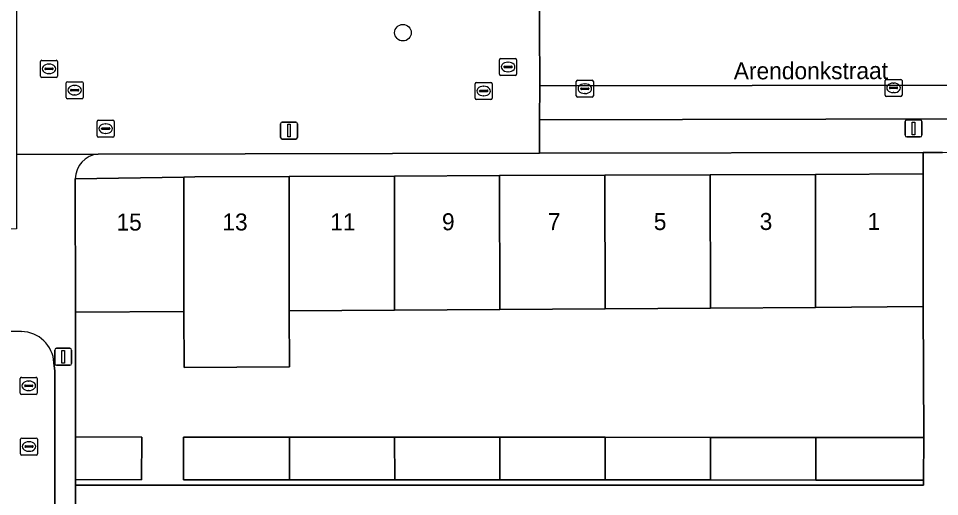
# Model space of a CAD drawing. Extents: x 160732 to 162107, y 387428 to 388479.
# Drawn here: x 161217.9 to 161272.1, y 387840.9 to 387869 of the extents above; entities that cross this region are included whole.
import ezdxf

# ---------------------------------------------------------------- set-up
doc = ezdxf.new("R2010")
doc.units = 0
for name, color, linetype in [('IMGEO_Boom', 7, 'Continuous'), ('IMGEO_Brandkraan', 7, 'Continuous'), ('IMGEO_Erf', 7, 'Continuous'), ('IMGEO_Kolk', 7, 'Continuous'), ('IMGEO_Lichtmast', 7, 'Continuous'), ('IMGEO_Openbare_ruimte_label', 7, 'Continuous'), ('IMGEO_Pand', 7, 'Continuous'), ('IMGEO_Pand_nummerreeks', 7, 'Continuous'), ('IMGEO_Parkeervlak_open', 7, 'Continuous'), ('IMGEO_Rijbaan_lokaal_open', 7, 'Continuous'), ('IMGEO_Rioolput', 7, 'Continuous'), ('IMGEO_Voetpad_open', 7, 'Continuous')]:
    doc.layers.add(name, color=color, linetype=linetype)

msp = doc.modelspace()

# ---------------------------------------------------------------- linework, layer by layer
at = {"layer": 'IMGEO_Boom'}
msp.add_circle((161240.507, 387868.119), 0.489, dxfattribs=at)
at = {"layer": 'IMGEO_Brandkraan'}
for p, q in [((161222.529, 387862.056), (161222.529, 387862.908)), ((161222.604, 387862.982), (161223.456, 387862.982)), ((161223.017, 387862.762), (161223.042, 387862.762)), ((161223.53, 387862.908), (161223.53, 387862.056)), ((161222.788, 387862.476), (161222.788, 387862.488)), ((161223.226, 387862.439), (161222.828, 387862.439)), ((161222.831, 387862.525), (161223.229, 387862.525)), ((161223.04, 387862.202), (161223.015, 387862.202)), ((161223.272, 387862.488), (161223.272, 387862.476)), ((161223.456, 387861.982), (161222.604, 387861.982))]:
    msp.add_line(p, q, dxfattribs=at)
for points in [[(161222.529, 387862.056), (161222.529, 387862.908)], [(161222.604, 387862.982), (161223.456, 387862.982)], [(161223.53, 387862.908), (161223.53, 387862.056)], [(161223.456, 387861.982), (161222.604, 387861.982)]]:
    msp.add_lwpolyline(points, dxfattribs=at)
for centre, radius, start, end in [((161222.606, 387862.906), 0.0765, 91.552, 178.448), ((161222.606, 387862.906), 0.0765, 91.552, 178.448), ((161223.454, 387862.906), 0.0765, 1.552, 88.448), ((161223.454, 387862.906), 0.0765, 1.552, 88.448), ((161222.828, 387862.485), 0.0403, 85.8775, 175.7526), ((161222.825, 387862.475), 0.0366, 178.938, 274.7102), ((161223.229, 387862.482), 0.043, 264.8664, 352.4533), ((161223.233, 387862.487), 0.0386, 1.7309, 96.639), ((161222.606, 387862.058), 0.0765, 181.552, 268.448), ((161222.606, 387862.058), 0.0765, 181.552, 268.448), ((161223.454, 387862.058), 0.0765, 271.552, 358.448), ((161223.454, 387862.058), 0.0765, 271.552, 358.448)]:
    msp.add_arc(centre, radius, start, end, dxfattribs=at)
for centre, major_axis, ratio, start_param, end_param in [((161223.016, 387862.482), (-0.387, 0.002), 0.722429, 4.712389, 7.853982), ((161223.041, 387862.482), (-0.39, 0.002), 0.717154, 1.570796, 4.712389)]:
    msp.add_ellipse(centre, major_axis=major_axis, ratio=ratio, start_param=start_param, end_param=end_param, dxfattribs=at)
at = {"layer": 'IMGEO_Erf'}
for points in [[(161221.238, 387859.528), (161227.62, 387859.638), (161228.269, 387859.649), (161233.811, 387859.671), (161240.002, 387859.695), (161246.192, 387859.719), (161252.383, 387859.743), (161258.574, 387859.768), (161264.765, 387859.792), (161271.094, 387859.817), (161271.091, 387861.08)], [(161271.091, 387861.08), (161248.537, 387861.034), (161222.59, 387860.981)]]:
    msp.add_lwpolyline(points, dxfattribs=at)
msp.add_lwpolyline([(161271.102, 387852.024), (161264.773, 387851.982), (161258.582, 387851.94), (161252.392, 387851.899), (161246.201, 387851.857), (161240.011, 387851.816), (161233.821, 387851.774), (161233.843, 387848.485), (161227.652, 387848.444), (161227.63, 387851.733), (161221.248, 387851.69), (161221.263, 387844.371), (161225.146, 387844.358), (161225.138, 387841.854), (161221.255, 387841.867), (161221.255, 387841.531), (161271.124, 387841.531), (161271.124, 387841.836), (161264.783, 387841.838), (161258.592, 387841.841), (161252.404, 387841.843), (161246.213, 387841.846), (161240.023, 387841.848), (161233.834, 387841.851), (161227.605, 387841.853), (161227.611, 387844.357), (161233.831, 387844.355), (161240.02, 387844.352), (161246.21, 387844.35), (161252.401, 387844.347), (161258.59, 387844.345), (161264.781, 387844.342), (161271.125, 387844.34)], close=True, dxfattribs=at)
msp.add_arc((161222.701, 387859.522), 1.463, 94.3431, 179.7812, dxfattribs=at)
at = {"layer": 'IMGEO_Kolk'}
for p, q in [((161268.926, 387865.376), (161269.778, 387865.376)), ((161250.701, 387864.399), (161250.701, 387865.251)), ((161250.776, 387865.325), (161251.628, 387865.325)), ((161250.96, 387864.819), (161250.96, 387864.831)), ((161251.003, 387864.868), (161251.401, 387864.868)), ((161251.189, 387865.105), (161251.214, 387865.105)), ((161251.444, 387864.831), (161251.444, 387864.819)), ((161251.702, 387865.251), (161251.702, 387864.399)), ((161268.851, 387864.45), (161268.851, 387865.302)), ((161269.11, 387864.87), (161269.11, 387864.882)), ((161269.548, 387864.833), (161269.15, 387864.833)), ((161269.153, 387864.919), (161269.551, 387864.919)), ((161269.339, 387865.156), (161269.364, 387865.156)), ((161269.594, 387864.882), (161269.594, 387864.87)), ((161269.852, 387865.302), (161269.852, 387864.45)), ((161251.628, 387864.325), (161250.776, 387864.325)), ((161251.398, 387864.782), (161251, 387864.782)), ((161251.212, 387864.545), (161251.187, 387864.545)), ((161269.778, 387864.376), (161268.926, 387864.376)), ((161269.362, 387864.596), (161269.337, 387864.596)), ((161218.092, 387844.303), (161218.944, 387844.303)), ((161218.017, 387843.377), (161218.017, 387844.229)), ((161218.276, 387843.797), (161218.276, 387843.809)), ((161218.714, 387843.76), (161218.316, 387843.76)), ((161218.319, 387843.846), (161218.717, 387843.846)), ((161218.505, 387844.083), (161218.53, 387844.083)), ((161218.76, 387843.809), (161218.76, 387843.797)), ((161219.018, 387844.229), (161219.018, 387843.377)), ((161218.944, 387843.303), (161218.092, 387843.303)), ((161218.528, 387843.523), (161218.503, 387843.523))]:
    msp.add_line(p, q, dxfattribs=at)
for points in [[(161268.926, 387865.376), (161269.778, 387865.376)], [(161250.701, 387864.399), (161250.701, 387865.251)], [(161250.776, 387865.325), (161251.628, 387865.325)], [(161251.702, 387865.251), (161251.702, 387864.399)], [(161268.851, 387864.45), (161268.851, 387865.302)], [(161269.852, 387865.302), (161269.852, 387864.45)], [(161251.628, 387864.325), (161250.776, 387864.325)], [(161269.778, 387864.376), (161268.926, 387864.376)], [(161218.092, 387844.303), (161218.944, 387844.303)], [(161218.017, 387843.377), (161218.017, 387844.229)], [(161219.018, 387844.229), (161219.018, 387843.377)], [(161218.944, 387843.303), (161218.092, 387843.303)]]:
    msp.add_lwpolyline(points, dxfattribs=at)
for centre, radius, start, end in [((161268.928, 387865.3), 0.0765, 91.552, 178.448), ((161268.928, 387865.3), 0.0765, 91.552, 178.448), ((161269.776, 387865.3), 0.0765, 1.552, 88.448), ((161269.776, 387865.3), 0.0765, 1.552, 88.448), ((161250.778, 387865.249), 0.0765, 91.552, 178.448), ((161250.778, 387865.249), 0.0765, 91.552, 178.448), ((161251, 387864.828), 0.0403, 85.8775, 175.7526), ((161251.405, 387864.83), 0.0386, 1.7309, 96.639), ((161251.626, 387865.249), 0.0765, 1.552, 88.448), ((161251.626, 387865.249), 0.0765, 1.552, 88.448), ((161269.15, 387864.879), 0.0403, 85.8775, 175.7526), ((161269.147, 387864.869), 0.0366, 178.938, 274.7102), ((161269.551, 387864.876), 0.043, 264.8664, 352.4533), ((161269.555, 387864.881), 0.0386, 1.7309, 96.639), ((161250.778, 387864.401), 0.0765, 181.552, 268.448), ((161250.778, 387864.401), 0.0765, 181.552, 268.448), ((161250.997, 387864.818), 0.0366, 178.938, 274.7102), ((161251.401, 387864.825), 0.043, 264.8664, 352.4533), ((161251.626, 387864.401), 0.0765, 271.552, 358.448), ((161251.626, 387864.401), 0.0765, 271.552, 358.448), ((161268.928, 387864.452), 0.0765, 181.552, 268.448), ((161268.928, 387864.452), 0.0765, 181.552, 268.448), ((161269.776, 387864.452), 0.0765, 271.552, 358.448), ((161269.776, 387864.452), 0.0765, 271.552, 358.448), ((161218.094, 387844.227), 0.0765, 91.552, 178.448), ((161218.094, 387844.227), 0.0765, 91.552, 178.448), ((161218.942, 387844.227), 0.0765, 1.552, 88.448), ((161218.942, 387844.227), 0.0765, 1.552, 88.448), ((161218.316, 387843.806), 0.0403, 85.8775, 175.7526), ((161218.313, 387843.796), 0.0366, 178.938, 274.7102), ((161218.717, 387843.803), 0.043, 264.8664, 352.4533), ((161218.721, 387843.808), 0.0386, 1.7309, 96.639), ((161218.094, 387843.379), 0.0765, 181.552, 268.448), ((161218.094, 387843.379), 0.0765, 181.552, 268.448), ((161218.942, 387843.379), 0.0765, 271.552, 358.448), ((161218.942, 387843.379), 0.0765, 271.552, 358.448)]:
    msp.add_arc(centre, radius, start, end, dxfattribs=at)
for centre, major_axis, ratio, start_param, end_param in [((161251.188, 387864.825), (-0.387, 0.002), 0.722429, 4.712389, 7.853982), ((161251.213, 387864.825), (-0.39, 0.002), 0.717154, 1.570796, 4.712389), ((161269.338, 387864.876), (-0.387, 0.002), 0.722429, 4.712389, 7.853982), ((161269.363, 387864.876), (-0.39, 0.002), 0.717154, 1.570796, 4.712389), ((161218.504, 387843.803), (-0.387, 0.002), 0.722429, 4.712389, 7.853982), ((161218.529, 387843.803), (-0.39, 0.002), 0.717154, 1.570796, 4.712389)]:
    msp.add_ellipse(centre, major_axis=major_axis, ratio=ratio, start_param=start_param, end_param=end_param, dxfattribs=at)
at = {"layer": 'IMGEO_Lichtmast'}
for p, q in [((161233.311, 387861.967), (161233.311, 387862.767)), ((161233.311, 387862.767), (161233.311, 387861.967)), ((161233.411, 387862.867), (161234.201, 387862.867)), ((161234.201, 387862.867), (161233.411, 387862.867)), ((161234.301, 387862.767), (161234.301, 387861.967)), ((161234.301, 387861.967), (161234.301, 387862.767)), ((161270.032, 387862.095), (161270.032, 387862.895)), ((161270.032, 387862.895), (161270.032, 387862.095)), ((161270.132, 387862.995), (161270.922, 387862.995)), ((161270.922, 387862.995), (161270.132, 387862.995)), ((161271.022, 387862.895), (161271.022, 387862.095)), ((161271.022, 387862.095), (161271.022, 387862.895)), ((161234.201, 387861.867), (161233.411, 387861.867)), ((161233.411, 387861.867), (161234.201, 387861.867)), ((161270.922, 387861.995), (161270.132, 387861.995)), ((161270.132, 387861.995), (161270.922, 387861.995)), ((161220.032, 387848.676), (161220.032, 387849.476)), ((161220.032, 387849.476), (161220.032, 387848.676)), ((161220.132, 387849.576), (161220.922, 387849.576)), ((161220.922, 387849.576), (161220.132, 387849.576)), ((161221.022, 387849.476), (161221.022, 387848.676)), ((161221.022, 387848.676), (161221.022, 387849.476)), ((161220.922, 387848.576), (161220.132, 387848.576)), ((161220.132, 387848.576), (161220.922, 387848.576))]:
    msp.add_line(p, q, dxfattribs=at)
for points in [[(161233.731, 387862.742), (161233.881, 387862.742), (161233.881, 387861.992), (161233.731, 387861.992), (161233.731, 387862.742)], [(161270.452, 387862.87), (161270.602, 387862.87), (161270.602, 387862.12), (161270.452, 387862.12), (161270.452, 387862.87)], [(161220.452, 387849.451), (161220.602, 387849.451), (161220.602, 387848.701), (161220.452, 387848.701), (161220.452, 387849.451)]]:
    msp.add_lwpolyline(points, dxfattribs=at)
for centre, start, end in [((161233.411, 387862.767), 90, 180), ((161233.411, 387862.767), 90, 180), ((161234.201, 387862.767), 0, 90), ((161234.201, 387862.767), 360, 90), ((161270.132, 387862.895), 90, 180), ((161270.132, 387862.895), 90, 180), ((161270.922, 387862.895), 0, 90), ((161270.922, 387862.895), 360, 90), ((161233.411, 387861.967), 180, 270), ((161233.411, 387861.967), 180, 270), ((161234.201, 387861.967), 270, 0), ((161234.201, 387861.967), 270, 0), ((161270.132, 387862.095), 180, 270), ((161270.132, 387862.095), 180, 270), ((161270.922, 387862.095), 270, 0), ((161270.922, 387862.095), 270, 0), ((161220.132, 387849.476), 90, 180), ((161220.132, 387849.476), 90, 180), ((161220.922, 387849.476), 0, 90), ((161220.922, 387849.476), 360, 90), ((161220.132, 387848.676), 180, 270), ((161220.132, 387848.676), 180, 270), ((161220.922, 387848.676), 270, 0), ((161220.922, 387848.676), 270, 0)]:
    msp.add_arc(centre, 0.1, start, end, dxfattribs=at)
at = {"layer": 'IMGEO_Pand'}
for points in [[(161221.238, 387859.528), (161221.248, 387851.69), (161227.63, 387851.733), (161227.62, 387859.638)], [(161233.811, 387859.671), (161228.269, 387859.649), (161227.62, 387859.638), (161227.63, 387851.733), (161227.652, 387848.444), (161233.843, 387848.485), (161233.821, 387851.774)], [(161233.811, 387859.671), (161233.821, 387851.774), (161240.011, 387851.816), (161240.002, 387859.695)], [(161240.002, 387859.695), (161240.011, 387851.816), (161246.201, 387851.857), (161246.192, 387859.719)], [(161246.192, 387859.719), (161246.201, 387851.857), (161252.392, 387851.899), (161252.383, 387859.743)], [(161252.383, 387859.743), (161252.392, 387851.899), (161258.582, 387851.94), (161258.574, 387859.768)], [(161258.574, 387859.768), (161258.582, 387851.94), (161264.773, 387851.982), (161264.765, 387859.792)], [(161271.094, 387859.817), (161264.765, 387859.792), (161264.773, 387851.982), (161271.102, 387852.024)], [(161221.255, 387841.867), (161225.138, 387841.854), (161225.146, 387844.358), (161221.263, 387844.371)], [(161233.834, 387841.851), (161233.831, 387844.355), (161227.611, 387844.357), (161227.605, 387841.853)], [(161240.023, 387841.848), (161240.02, 387844.352), (161233.831, 387844.355), (161233.834, 387841.851)], [(161246.213, 387841.846), (161246.21, 387844.35), (161240.02, 387844.352), (161240.023, 387841.848)], [(161252.404, 387841.843), (161252.401, 387844.347), (161246.21, 387844.35), (161246.213, 387841.846)], [(161258.592, 387841.841), (161258.59, 387844.345), (161252.401, 387844.347), (161252.404, 387841.843)], [(161264.783, 387841.838), (161264.781, 387844.342), (161258.59, 387844.345), (161258.592, 387841.841)], [(161264.781, 387844.342), (161264.783, 387841.838), (161271.124, 387841.836), (161271.125, 387844.34)]]:
    msp.add_lwpolyline(points, close=True, dxfattribs=at)
at = {"layer": 'IMGEO_Parkeervlak_open'}
msp.add_lwpolyline([(161292.052, 387865.05), (161286.018, 387865.061), (161248.554, 387864.996), (161248.537, 387862.996), (161273.782, 387863.048), (161279.053, 387863.08), (161288.889, 387863.075)], dxfattribs=at)
at = {"layer": 'IMGEO_Rijbaan_lokaal_open'}
msp.add_lwpolyline([(161295.125, 387870.107), (161293.218, 387870.121), (161255.391, 387870.036), (161255.374, 387875.493), (161248.506, 387875.48), (161248.554, 387864.996), (161286.018, 387865.061), (161292.052, 387865.05), (161295.122, 387865.04)], close=True, dxfattribs=at)
for points in [[(161218.075, 387850.559), (161213.708, 387850.625), (161210.781, 387850.621), (161207.855, 387850.616), (161204.928, 387850.612), (161202.001, 387850.608), (161201.548, 387850.607), (161201.553, 387847.624), (161201.558, 387844.642), (161201.563, 387841.659), (161202.015, 387841.66), (161202.022, 387841.259), (161202.365, 387841.265), (161205.066, 387841.309), (161212, 387841.375), (161215.868, 387841.337)], [(161220.046, 387848.238), (161219.987, 387848.72)], [(161216.995, 387840.302), (161217.013, 387817.741), (161220.039, 387817.747), (161220.046, 387848.238)]]:
    msp.add_lwpolyline(points, dxfattribs=at)
msp.add_arc((161218.048, 387848.618), 1.942, 3.0238, 89.206, dxfattribs=at)
at = {"layer": 'IMGEO_Rioolput'}
for p, q in [((161219.273, 387866.494), (161220.125, 387866.494)), ((161246.19, 387865.68), (161246.19, 387866.532)), ((161246.265, 387866.606), (161247.117, 387866.606)), ((161247.191, 387866.532), (161247.191, 387865.68)), ((161219.198, 387865.568), (161219.198, 387866.42)), ((161219.457, 387865.988), (161219.457, 387866)), ((161219.895, 387865.951), (161219.497, 387865.951)), ((161219.5, 387866.037), (161219.898, 387866.037)), ((161219.686, 387866.274), (161219.711, 387866.274)), ((161219.941, 387866), (161219.941, 387865.988)), ((161220.199, 387866.42), (161220.199, 387865.568)), ((161246.449, 387866.1), (161246.449, 387866.112)), ((161246.887, 387866.063), (161246.489, 387866.063)), ((161246.492, 387866.149), (161246.89, 387866.149)), ((161246.678, 387866.386), (161246.703, 387866.386)), ((161246.933, 387866.112), (161246.933, 387866.1)), ((161220.125, 387865.494), (161219.273, 387865.494)), ((161219.709, 387865.714), (161219.684, 387865.714)), ((161247.117, 387865.606), (161246.265, 387865.606)), ((161246.701, 387865.826), (161246.676, 387865.826)), ((161220.703, 387864.314), (161220.703, 387865.166)), ((161220.778, 387865.24), (161221.63, 387865.24)), ((161221.191, 387865.02), (161221.216, 387865.02)), ((161221.704, 387865.166), (161221.704, 387864.314)), ((161244.755, 387864.265), (161244.755, 387865.117)), ((161244.83, 387865.191), (161245.682, 387865.191)), ((161245.243, 387864.971), (161245.268, 387864.971)), ((161245.756, 387865.117), (161245.756, 387864.265)), ((161220.962, 387864.734), (161220.962, 387864.746)), ((161221.4, 387864.697), (161221.002, 387864.697)), ((161221.005, 387864.783), (161221.403, 387864.783)), ((161221.214, 387864.46), (161221.189, 387864.46)), ((161221.446, 387864.746), (161221.446, 387864.734)), ((161245.014, 387864.685), (161245.014, 387864.697)), ((161245.452, 387864.648), (161245.054, 387864.648)), ((161245.057, 387864.734), (161245.455, 387864.734)), ((161245.266, 387864.411), (161245.241, 387864.411)), ((161245.498, 387864.697), (161245.498, 387864.685)), ((161221.63, 387864.24), (161220.778, 387864.24)), ((161245.682, 387864.191), (161244.83, 387864.191)), ((161218.004, 387846.944), (161218.004, 387847.796)), ((161218.079, 387847.87), (161218.931, 387847.87)), ((161218.492, 387847.65), (161218.517, 387847.65)), ((161219.005, 387847.796), (161219.005, 387846.944)), ((161218.263, 387847.364), (161218.263, 387847.376)), ((161218.701, 387847.327), (161218.303, 387847.327)), ((161218.306, 387847.413), (161218.704, 387847.413)), ((161218.515, 387847.09), (161218.49, 387847.09)), ((161218.747, 387847.376), (161218.747, 387847.364)), ((161218.931, 387846.87), (161218.079, 387846.87))]:
    msp.add_line(p, q, dxfattribs=at)
for points in [[(161219.273, 387866.494), (161220.125, 387866.494)], [(161246.19, 387865.68), (161246.19, 387866.532)], [(161246.265, 387866.606), (161247.117, 387866.606)], [(161247.191, 387866.532), (161247.191, 387865.68)], [(161219.198, 387865.568), (161219.198, 387866.42)], [(161220.199, 387866.42), (161220.199, 387865.568)], [(161220.125, 387865.494), (161219.273, 387865.494)], [(161247.117, 387865.606), (161246.265, 387865.606)], [(161220.703, 387864.314), (161220.703, 387865.166)], [(161220.778, 387865.24), (161221.63, 387865.24)], [(161221.704, 387865.166), (161221.704, 387864.314)], [(161244.755, 387864.265), (161244.755, 387865.117)], [(161244.83, 387865.191), (161245.682, 387865.191)], [(161245.756, 387865.117), (161245.756, 387864.265)], [(161221.63, 387864.24), (161220.778, 387864.24)], [(161245.682, 387864.191), (161244.83, 387864.191)], [(161218.004, 387846.944), (161218.004, 387847.796)], [(161218.079, 387847.87), (161218.931, 387847.87)], [(161219.005, 387847.796), (161219.005, 387846.944)], [(161218.931, 387846.87), (161218.079, 387846.87)]]:
    msp.add_lwpolyline(points, dxfattribs=at)
for centre, radius, start, end in [((161219.275, 387866.418), 0.0765, 91.552, 178.448), ((161219.275, 387866.418), 0.0765, 91.552, 178.448), ((161220.123, 387866.418), 0.0765, 1.552, 88.448), ((161220.123, 387866.418), 0.0765, 1.552, 88.448), ((161246.267, 387866.53), 0.0765, 91.552, 178.448), ((161246.267, 387866.53), 0.0765, 91.552, 178.448), ((161247.115, 387866.53), 0.0765, 1.552, 88.448), ((161247.115, 387866.53), 0.0765, 1.552, 88.448), ((161219.497, 387865.997), 0.0403, 85.8775, 175.7526), ((161219.494, 387865.987), 0.0366, 178.938, 274.7102), ((161219.898, 387865.994), 0.043, 264.8664, 352.4533), ((161219.902, 387865.999), 0.0386, 1.7309, 96.639), ((161246.489, 387866.109), 0.0403, 85.8775, 175.7526), ((161246.486, 387866.099), 0.0366, 178.938, 274.7102), ((161246.89, 387866.106), 0.043, 264.8664, 352.4533), ((161246.894, 387866.111), 0.0386, 1.7309, 96.639), ((161219.275, 387865.57), 0.0765, 181.552, 268.448), ((161219.275, 387865.57), 0.0765, 181.552, 268.448), ((161220.123, 387865.57), 0.0765, 271.552, 358.448), ((161220.123, 387865.57), 0.0765, 271.552, 358.448), ((161246.267, 387865.682), 0.0765, 181.552, 268.448), ((161246.267, 387865.682), 0.0765, 181.552, 268.448), ((161247.115, 387865.682), 0.0765, 271.552, 358.448), ((161247.115, 387865.682), 0.0765, 271.552, 358.448), ((161220.78, 387865.164), 0.0765, 91.552, 178.448), ((161220.78, 387865.164), 0.0765, 91.552, 178.448), ((161221.628, 387865.164), 0.0765, 1.552, 88.448), ((161221.628, 387865.164), 0.0765, 1.552, 88.448), ((161244.832, 387865.115), 0.0765, 91.552, 178.448), ((161244.832, 387865.115), 0.0765, 91.552, 178.448), ((161245.68, 387865.115), 0.0765, 1.552, 88.448), ((161245.68, 387865.115), 0.0765, 1.552, 88.448), ((161220.78, 387864.316), 0.0765, 181.552, 268.448), ((161220.78, 387864.316), 0.0765, 181.552, 268.448), ((161221.002, 387864.743), 0.0403, 85.8775, 175.7526), ((161220.999, 387864.733), 0.0366, 178.938, 274.7102), ((161221.403, 387864.74), 0.043, 264.8664, 352.4533), ((161221.407, 387864.745), 0.0386, 1.7309, 96.639), ((161221.628, 387864.316), 0.0765, 271.552, 358.448), ((161221.628, 387864.316), 0.0765, 271.552, 358.448), ((161245.054, 387864.694), 0.0403, 85.8775, 175.7526), ((161245.051, 387864.684), 0.0366, 178.938, 274.7102), ((161245.455, 387864.691), 0.043, 264.8664, 352.4533), ((161245.459, 387864.696), 0.0386, 1.7309, 96.639), ((161244.832, 387864.267), 0.0765, 181.552, 268.448), ((161244.832, 387864.267), 0.0765, 181.552, 268.448), ((161245.68, 387864.267), 0.0765, 271.552, 358.448), ((161245.68, 387864.267), 0.0765, 271.552, 358.448), ((161218.081, 387847.794), 0.0765, 91.552, 178.448), ((161218.081, 387847.794), 0.0765, 91.552, 178.448), ((161218.929, 387847.794), 0.0765, 1.552, 88.448), ((161218.929, 387847.794), 0.0765, 1.552, 88.448), ((161218.303, 387847.373), 0.0403, 85.8775, 175.7526), ((161218.3, 387847.363), 0.0366, 178.938, 274.7102), ((161218.704, 387847.37), 0.043, 264.8664, 352.4533), ((161218.708, 387847.375), 0.0386, 1.7309, 96.639), ((161218.081, 387846.946), 0.0765, 181.552, 268.448), ((161218.081, 387846.946), 0.0765, 181.552, 268.448), ((161218.929, 387846.946), 0.0765, 271.552, 358.448), ((161218.929, 387846.946), 0.0765, 271.552, 358.448)]:
    msp.add_arc(centre, radius, start, end, dxfattribs=at)
for centre, major_axis, ratio, start_param, end_param in [((161219.685, 387865.994), (-0.387, 0.002), 0.722429, 4.712389, 7.853982), ((161219.71, 387865.994), (-0.39, 0.002), 0.717154, 1.570796, 4.712389), ((161246.677, 387866.106), (-0.387, 0.002), 0.722429, 4.712389, 7.853982), ((161246.702, 387866.106), (-0.39, 0.002), 0.717154, 1.570796, 4.712389), ((161221.19, 387864.74), (-0.387, 0.002), 0.722429, 4.712389, 7.853982), ((161221.215, 387864.74), (-0.39, 0.002), 0.717154, 1.570796, 4.712389), ((161245.242, 387864.691), (-0.387, 0.002), 0.722429, 4.712389, 7.853982), ((161245.267, 387864.691), (-0.39, 0.002), 0.717154, 1.570796, 4.712389), ((161218.491, 387847.37), (-0.387, 0.002), 0.722429, 4.712389, 7.853982), ((161218.516, 387847.37), (-0.39, 0.002), 0.717154, 1.570796, 4.712389)]:
    msp.add_ellipse(centre, major_axis=major_axis, ratio=ratio, start_param=start_param, end_param=end_param, dxfattribs=at)
at = {"layer": 'IMGEO_Voetpad_open'}
msp.add_lwpolyline([(161248.506, 387875.48), (161248.329, 387880.157), (161248.335, 387880.236), (161248.263, 387911.338), (161245.26, 387911.586), (161217.792, 387911.526), (161217.608, 387909.867), (161217.608, 387907.852), (161217.603, 387897.233), (161217.776, 387892.744), (161217.778, 387860.958), (161222.59, 387860.981), (161248.537, 387861.034), (161248.537, 387862.996), (161248.554, 387864.996)], close=True, dxfattribs=at)
for points in [[(161288.889, 387863.075), (161279.053, 387863.08), (161279.046, 387861.955), (161273.795, 387861.926), (161273.782, 387863.048), (161248.537, 387862.996), (161248.537, 387861.034), (161271.091, 387861.08), (161272.24, 387861.082), (161293.49, 387861.125)], [(161272.24, 387861.082), (161271.091, 387861.08), (161271.094, 387859.817), (161271.102, 387852.024), (161271.125, 387844.34), (161271.124, 387841.836), (161271.124, 387841.531), (161221.255, 387841.531), (161221.255, 387840.362)], [(161222.59, 387860.981), (161217.778, 387860.958), (161217.778, 387859.756), (161217.778, 387856.601), (161213.713, 387856.557), (161213.708, 387850.625), (161218.075, 387850.559)], [(161219.987, 387848.72), (161220.046, 387848.238), (161220.039, 387817.747), (161221.274, 387818.618), (161221.256, 387822.117), (161221.281, 387829.974), (161221.248, 387837.998), (161221.255, 387840.362), (161221.255, 387841.531), (161221.255, 387841.867), (161221.263, 387844.371), (161221.248, 387851.69), (161221.238, 387859.528)]]:
    msp.add_lwpolyline(points, dxfattribs=at)
for centre, radius, start, end in [((161222.701, 387859.522), 1.463, 94.3431, 179.7812), ((161218.048, 387848.618), 1.942, 3.0238, 89.206)]:
    msp.add_arc(centre, radius, start, end, dxfattribs=at)

# ---------------------------------------------------------------- texts
at = {"layer": 'IMGEO_Openbare_ruimte_label'}
msp.add_text('Arendonkstraat', height=1, rotation=0.1146, dxfattribs=at).set_placement((161259.96, 387865.374))
at = {"layer": 'IMGEO_Pand_nummerreeks'}
for s, rotation, p in [('15', 0.0564, (161223.663, 387856.491)), ('13', 0.0573, (161229.889, 387856.497)), ('11', 0.0564, (161236.23, 387856.503)), ('9', 0.0564, (161242.803, 387856.509)), ('7', 0.0564, (161249.029, 387856.516)), ('5', 0.0564, (161255.256, 387856.522)), ('3', 0.0564, (161261.482, 387856.528)), ('1', 0.0564, (161267.823, 387856.534))]:
    msp.add_text(s, height=1, rotation=rotation, dxfattribs=at).set_placement(p)

doc.saveas('drawing.dxf')
